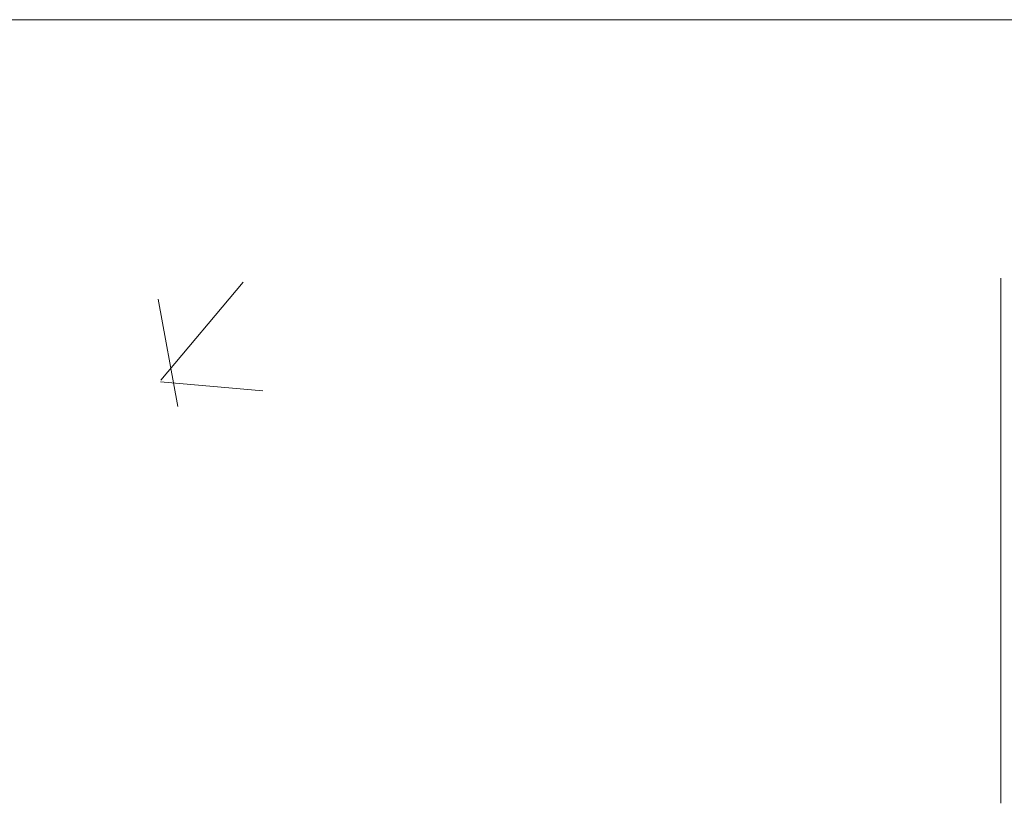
# Model space of a CAD drawing. Header units: feet. Extents: x 8 to 127, y 6 to 90.
# Tile 377 of 538: x 51.186 to 51.332, y 50.284 to 50.4. Entities that reach past the tile are written whole.
import ezdxf

# ---------------------------------------------------------------- set-up
doc = ezdxf.new("R2010")
doc.units = ezdxf.units.FT
doc.header["$MEASUREMENT"] = 0
for name, color, linetype in [('MOBILARIO', 8, 'Continuous'), ('MOBILIÁRIO2', 250, 'Continuous'), ('NO ESPESSURA', 250, 'Continuous')]:
    doc.layers.add(name, color=color, linetype=linetype)

msp = doc.modelspace()

# ---------------------------------------------------------------- linework, layer by layer
at = {"layer": 'MOBILARIO', "lineweight": 5}
msp.add_line((51.33166, 50.28368), (51.33166, 50.36168), dxfattribs=at)
msp.add_line((51.33166, 50.28368), (51.33166, 50.36168), dxfattribs=at)
at = {"layer": 'MOBILIÁRIO2', "lineweight": 5}
msp.add_line((52.39022, 50.40004), (50.69022, 50.40004), dxfattribs=at)
at = {"layer": 'NO ESPESSURA', "linetype": 'Continuous', "lineweight": 5}
for p, q in [((51.20683, 50.3465), (51.21907, 50.36109)), ((51.20938, 50.34261), (51.20644, 50.35854)), ((51.20681, 50.34628), (51.22199, 50.34495))]:
    msp.add_line(p, q, dxfattribs=at)

doc.saveas('drawing.dxf')
